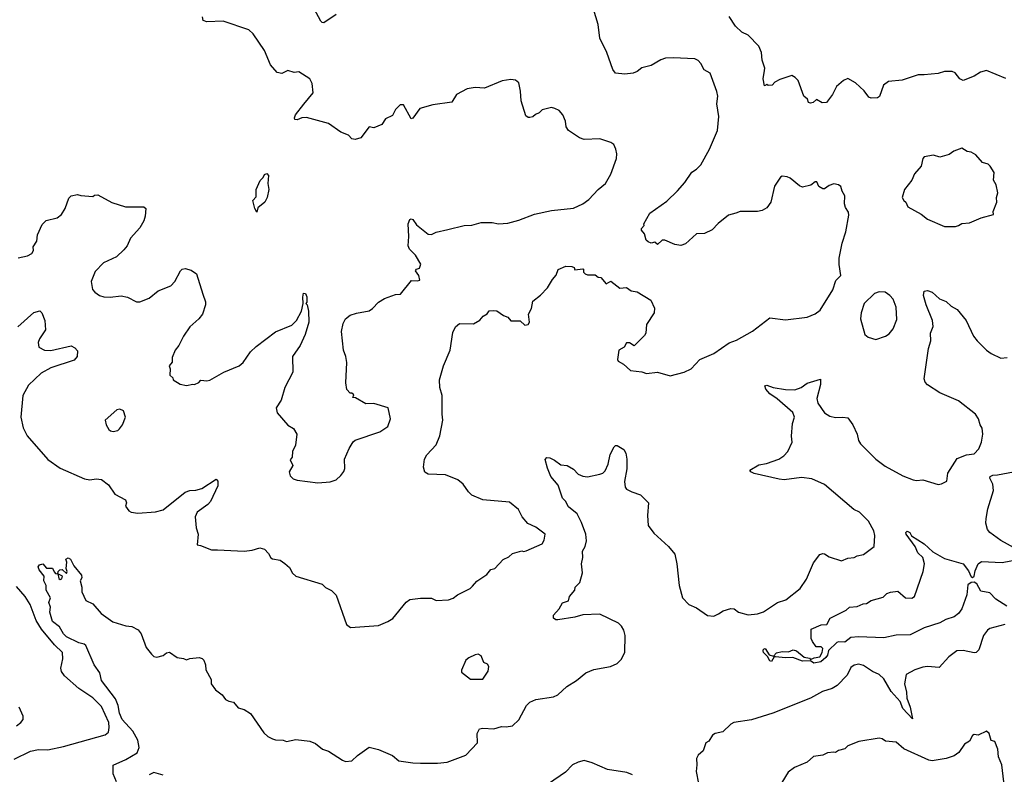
# Model space of a CAD drawing. Extents: x 1921360 to 2014538, y 768294 to 907744.
# Tile 392 of 412: x 1979495 to 1985808, y 889624 to 894465. Entities that reach past the tile are written whole.
import ezdxf

# ---------------------------------------------------------------- set-up
doc = ezdxf.new("R2010")
doc.units = 0

msp = doc.modelspace()

# ---------------------------------------------------------------- linework, layer by layer
at = {"layer": '0CON10XD'}
for points in [[(1980085, 893293.3), (1980174.2, 893264.2), (1980290, 893265), (1980303, 893253), (1980298.8, 893205), (1980290.8, 893175), (1980265, 893130), (1980205.7, 893064.3), (1980184.6, 893015.4), (1980161.8, 892988.2), (1980115, 892943.8), (1980032.5, 892905), (1979979.3, 892850.7), (1979953.3, 892785), (1979962.5, 892735), (1979977, 892717), (1980006.4, 892696.4), (1980035, 892686.7), (1980074.1, 892684.1), (1980145, 892694.2), (1980185.7, 892685.7), (1980245, 892656), (1980265, 892654.2), (1980325, 892679.2), (1980383.6, 892726.4), (1980465, 892757.5), (1980489.2, 892785), (1980525.9, 892854.1), (1980537.5, 892865), (1980555, 892868.8), (1980595, 892858.8), (1980628, 892835), (1980669.2, 892705), (1980685.8, 892655), (1980685.8, 892635), (1980667.1, 892575), (1980644.2, 892545), (1980585.8, 892495), (1980544.3, 892435), (1980516.1, 892373.9), (1980492.5, 892345), (1980473, 892297), (1980471.7, 892268.3), (1980452.5, 892245), (1980460, 892225), (1980457.5, 892185), (1980476.4, 892166.4), (1980480, 892155), (1980525, 892127.5), (1980565, 892117.5), (1980605, 892126.7), (1980616.4, 892123.6), (1980643, 892137), (1980657, 892153), (1980695, 892147.5), (1980715, 892153.3), (1980805, 892202.9), (1980903.3, 892245), (1980927.5, 892265), (1980974.3, 892335), (1981010.9, 892369.1), (1981135, 892461.9), (1981240, 892505), (1981270, 892535), (1981301.2, 892595), (1981312.5, 892645), (1981310, 892685), (1981315, 892710), (1981328.3, 892708.3), (1981337, 892687), (1981336.4, 892653.6), (1981330, 892645), (1981337.5, 892635), (1981346.2, 892595), (1981348, 892525), (1981325.8, 892445), (1981294.2, 892375), (1981244, 892305), (1981246.4, 892203.6), (1981194.1, 892105.9), (1981171.2, 892025), (1981140, 891975), (1981145, 891942.5), (1981214.1, 891864.1), (1981251.7, 891841.7), (1981271.2, 891805), (1981263.8, 891735), (1981243.3, 891695), (1981241.7, 891658.3), (1981228.3, 891641.7), (1981246.7, 891605), (1981223.3, 891565), (1981229.3, 891539.3), (1981249.3, 891519.3), (1981275, 891510), (1981407, 891493), (1981485, 891501.2), (1981525, 891513.8), (1981555, 891540), (1981573.9, 891566.1), (1981578.8, 891585), (1981576.7, 891645), (1981606.7, 891715), (1981633.6, 891756.4), (1981645, 891766.7), (1981805, 891821.2), (1981856.2, 891855), (1981872.5, 891905), (1981857.5, 891975), (1981766.4, 892003.6), (1981715, 892000), (1981648.3, 892038.3), (1981631.7, 892041.7), (1981638.3, 892058.3), (1981625, 892070), (1981615, 892070), (1981593, 892093), (1981586.7, 892135), (1981592.5, 892265), (1981586.7, 892305), (1981571.2, 892345), (1981558.8, 892465), (1981568.8, 892515), (1981584.1, 892545.9), (1981615, 892570), (1981655, 892583.3), (1981735, 892597.5), (1981757.7, 892612.3), (1981795, 892652.5), (1981835, 892677.5), (1981905, 892702.5), (1981936.1, 892703.9), (1982007.5, 892792.5), (1982045, 892788.8), (1982060, 892795), (1982053.9, 892823.9), (1982033.3, 892855), (1982040, 892865), (1982059.3, 892870.7), (1982066.4, 892896.4), (1982032.5, 892955), (1981995, 892992.5), (1981986.7, 893015), (1981991.2, 893075), (1981986.7, 893155), (1981997, 893183), (1982005, 893187.5), (1982015, 893182.5), (1982038.3, 893148.3), (1982115, 893090), (1982135, 893086.2), (1982165, 893101.2), (1982240.6, 893119.4), (1982345, 893145.6), (1982395, 893148), (1982455, 893163.3), (1982525, 893163.3), (1982565, 893156.2), (1982625, 893160.8), (1982695, 893180), (1982795, 893217.8), (1982905, 893240), (1983045, 893255.7), (1983105.5, 893284.5), (1983145, 893311.2), (1983203.3, 893375), (1983251.2, 893415), (1983285.6, 893474.4), (1983322, 893575), (1983324.1, 893604.1), (1983318, 893635), (1983303.9, 893663.9), (1983285, 893676.7), (1983215, 893701.2), (1983115, 893696.7), (1983085, 893706.7), (1983014.1, 893754.1), (1982998.3, 893778.3), (1982993.8, 893815), (1982976.7, 893855), (1982955, 893882.5), (1982926.4, 893896.4), (1982905, 893902.5), (1982845, 893887.5), (1982825, 893867.5), (1982803.3, 893856.7), (1982785, 893842.5), (1982765, 893837.5), (1982755, 893837.5), (1982739.3, 893849.3), (1982710, 893945), (1982706.1, 894006.1), (1982695, 894060), (1982675, 894076.7), (1982645, 894081.2), (1982587.7, 894072.3), (1982475, 894026), (1982415, 894030), (1982365, 894022), (1982296.7, 893985), (1982265, 893936.2), (1982145, 893920), (1982060, 893895), (1982015, 893832.5), (1982005, 893830), (1981955, 893920), (1981935, 893920), (1981905, 893890), (1981885, 893850), (1981840.7, 893829.3), (1981816.4, 893793.6), (1981765, 893772.5), (1981735, 893777.5), (1981681.7, 893708.3), (1981645, 893696.7), (1981625, 893700), (1981602.5, 893725), (1981555, 893743.8), (1981475, 893800), (1981335, 893836.7), (1981303.9, 893836.1), (1981275, 893823.3), (1981260, 893825), (1981256.7, 893835), (1981264, 893855), (1981316.7, 893923.3), (1981376.2, 893995), (1981370.8, 894055), (1981356, 894085), (1981285, 894130), (1981255, 894126.2), (1981215, 894140), (1981175, 894120), (1981146.2, 894126.2), (1981103.3, 894175), (1981065, 894267.5), (1980991.2, 894375), (1980965, 894401.2), (1980800, 894455), (1980695, 894452), (1980670.8, 894460.8), (1980666.1, 894483.9)], [(1980764.1, 891064.1), (1980935, 891055.8), (1980985, 891061.4), (1981035, 891076), (1981065, 891068.8), (1981090.5, 891040.5), (1981105, 891013.3), (1981115, 891006.2), (1981165, 890996.7), (1981195, 890976.7), (1981225, 890950), (1981244.2, 890914.2), (1981265.9, 890895.9), (1981435, 890843.3), (1981455, 890822.5), (1981495, 890802.5), (1981523.9, 890773.9), (1981590, 890585), (1981616.4, 890566.4), (1981795, 890578.8), (1981855, 890603.8), (1981887, 890623), (1981972.4, 890727.6), (1981997.5, 890745), (1982065, 890754.2), (1982135, 890753.3), (1982165, 890738.8), (1982245, 890743.8), (1982275, 890753.3), (1982302.5, 890775), (1982384.1, 890815.9), (1982399.2, 890830.8), (1982426.1, 890863.9), (1982491.2, 890905), (1982515, 890936.7), (1982542.5, 890945), (1982595, 891002.5), (1982630.5, 891019.5), (1982655, 891040), (1982715, 891057.5), (1982725, 891053.3), (1982741.7, 891058.3), (1982845, 891103.3), (1982858, 891125), (1982863.3, 891165), (1982805, 891210), (1982752.3, 891232.3), (1982717.5, 891275), (1982693, 891323), (1982635, 891370), (1982465, 891384.4), (1982395, 891414.3), (1982372.9, 891435), (1982339.2, 891485), (1982305, 891512.9), (1982225, 891545.6), (1982115, 891550), (1982092.3, 891562.3), (1982084, 891595), (1982091.2, 891645), (1982105.9, 891674.1), (1982165, 891737.5), (1982188.8, 891795), (1982207.5, 891895), (1982204.3, 891934.3), (1982204.2, 892055), (1982190, 892105), (1982186.2, 892155), (1982212.5, 892245), (1982255.6, 892344.4), (1982272.7, 892457.3), (1982290, 892495), (1982315, 892516.7), (1982405, 892513.3), (1982445, 892537.5), (1982467, 892563), (1982491.7, 892578.3), (1982505, 892597.5), (1982535, 892600), (1982555, 892596.7), (1982596.4, 892566.4), (1982625, 892557.5), (1982644.1, 892534.1), (1982705, 892532.5), (1982735, 892506.2), (1982755, 892510), (1982764.2, 892525), (1982757.5, 892575), (1982777.3, 892612.7), (1982785, 892660), (1982835, 892697.5), (1982880, 892745), (1982911.2, 892798.8), (1982934.1, 892825.9), (1982948.3, 892861.7), (1982997, 892883), (1983035, 892882.5), (1983050, 892875), (1983055, 892860), (1983105, 892867.5), (1983110, 892865), (1983110, 892845), (1983120, 892835), (1983135, 892827.5), (1983185, 892827.5), (1983205, 892812.5), (1983221.7, 892811.7), (1983255, 892770), (1983285, 892786.7), (1983342.3, 892742.3), (1983385, 892746.2), (1983415, 892726.7), (1983455, 892720), (1983542.5, 892665), (1983566.2, 892615), (1983563.8, 892585), (1983515, 892510), (1983508.8, 892455), (1983500.5, 892439.5), (1983435, 892372.5), (1983405, 892392.5), (1983385, 892392.5), (1983370, 892365), (1983336.7, 892345), (1983327.5, 892285), (1983332.5, 892275), (1983367.5, 892255), (1983412.5, 892215), (1983485, 892206), (1983515, 892196), (1983585, 892203.8), (1983665, 892181.2), (1983755, 892204), (1983800, 892225), (1983855, 892284), (1983945, 892322.9), (1984045, 892392.5), (1984090.3, 892409.7), (1984193.3, 892466.7), (1984305, 892551.4), (1984405, 892540), (1984545, 892556.9), (1984595, 892577.5), (1984627.4, 892602.6), (1984708.3, 892731.7), (1984727.3, 892792.7), (1984760, 892825), (1984748.6, 892895), (1984749.2, 892935), (1984767.7, 893032.3), (1984792, 893105), (1984811.2, 893211.2), (1984809.5, 893229.5), (1984790.5, 893260.5), (1984783.9, 893283.9), (1984786.1, 893336.1), (1984768.8, 893365), (1984760, 893395), (1984745, 893406), (1984715, 893412), (1984685, 893401.2), (1984655, 893380), (1984645, 893380), (1984620, 893395), (1984606.7, 893425), (1984595, 893426), (1984566.8, 893403.2), (1984515, 893391.2), (1984495, 893398.8), (1984435, 893447.5), (1984415, 893457.5), (1984385, 893461.2), (1984372.5, 893455), (1984335, 893397.5), (1984312, 893295), (1984285, 893258.8), (1984255, 893240), (1984225, 893234), (1984115, 893234), (1984087.5, 893225), (1984039.5, 893210.5), (1983973, 893157), (1983935, 893116.2), (1983886.1, 893093.9), (1983835, 893091.2), (1983765, 893027.5), (1983735, 893017.5), (1983695, 893022.5), (1983630.7, 893050.7), (1983615, 893050), (1983585, 893022.5), (1983567, 893037), (1983545, 893032.5), (1983525, 893040), (1983511.7, 893051.7), (1983501.7, 893091.7), (1983482.5, 893115), (1983482.5, 893125), (1983500, 893145), (1983497.5, 893155), (1983536.2, 893225), (1983645, 893300), (1983713.6, 893366.4), (1983759.8, 893420.2), (1983805, 893487.5), (1983835, 893505.6), (1983862.2, 893535), (1983919.1, 893635), (1983969.6, 893755), (1983978.5, 893845), (1983966, 893926), (1983971.1, 893975), (1983965.8, 894004.2), (1983923, 894123), (1983884.1, 894144.1), (1983862.5, 894185), (1983845, 894203.3), (1983825, 894213.3), (1983685, 894221.4), (1983635, 894218.6), (1983605, 894208.6), (1983545, 894170.6), (1983485, 894155.6), (1983455, 894132), (1983428.8, 894121.2), (1983375, 894115.8), (1983315, 894121.2), (1983298.8, 894145), (1983259.2, 894255), (1983215, 894347.5), (1983204.2, 894435), (1983175, 894532.5)], [(1981525, 894498.9), (1981445, 894446.2), (1981435, 894446.7), (1981425.9, 894455.9), (1981383.3, 894535)], [(1985655, 894128), (1985615, 894104), (1985545, 894076.2), (1985523.3, 894085), (1985493.3, 894125), (1985473.8, 894133.8), (1985425, 894132.5), (1985385, 894120), (1985295, 894110.8), (1985255, 894112.5), (1985152.7, 894077.3), (1985065, 894069.2), (1985033.8, 894045), (1985008, 893972), (1984995, 893964), (1984955, 893962), (1984938.8, 893968.8), (1984909.3, 894009.3), (1984855, 894061.2), (1984805, 894088), (1984776.7, 894075), (1984732.6, 894037.4), (1984705.7, 893985), (1984668, 893935), (1984641.1, 893931.1), (1984605, 893953.3), (1984582.5, 893935), (1984565, 893930), (1984553.6, 893933.6), (1984546.7, 893955), (1984523.3, 893975), (1984485.8, 894075.8), (1984467.5, 894095), (1984445, 894106.2), (1984369.3, 894080.7), (1984336.4, 894063.6), (1984320, 894045), (1984295, 894042.5), (1984285, 894050), (1984271.7, 894041.7), (1984262, 894085), (1984270.5, 894139.5), (1984273.3, 894155), (1984256.7, 894205), (1984252, 894255), (1984233.8, 894295), (1984165.5, 894365.5), (1984125.9, 894385.9), (1984084.6, 894424.6), (1984045, 894485.8)], [(1985818.6, 894088.6), (1985695, 894138.8), (1985655, 894128)], [(1985495, 893138), (1985515, 893144), (1985535, 893158), (1985585, 893162), (1985660, 893195), (1985740, 893215), (1985737.5, 893235), (1985761.2, 893295), (1985758.8, 893325), (1985766.7, 893355), (1985755.8, 893405.8), (1985740, 893435), (1985742.5, 893485), (1985717.5, 893525), (1985705, 893537.5), (1985669.5, 893549.5), (1985625, 893598.8), (1985595.8, 893615.8), (1985570, 893620), (1985535, 893641.2), (1985485, 893622.5), (1985455, 893600), (1985395, 893583.3), (1985355, 893596.7), (1985294.2, 893585.8), (1985286.2, 893575), (1985276.2, 893525), (1985232.7, 893477.3), (1985216.2, 893435), (1985168.8, 893375), (1985153.3, 893325), (1985163.3, 893305), (1985176.7, 893295), (1985190, 893265), (1985275, 893218), (1985315, 893186), (1985425, 893138.8), (1985495, 893138)], [(1981015, 893230), (1981003, 893253), (1980990, 893305), (1981011.7, 893328.3), (1981011.2, 893375), (1981036.4, 893433.6), (1981056.2, 893453.8), (1981065, 893472.5), (1981079.3, 893479.3), (1981090, 893465), (1981086.7, 893415), (1981092.5, 893375), (1981082.5, 893325), (1981067.5, 893295), (1981021.7, 893258.3), (1981015, 893230)], [(1979485, 892936.7), (1979545, 892949.2), (1979573.8, 892965), (1979584, 892985), (1979582.3, 893007.7), (1979604.2, 893045), (1979609.4, 893085), (1979639.8, 893150.2), (1979665, 893176.5), (1979735, 893194.4), (1979762.5, 893215), (1979786, 893254), (1979810, 893320), (1979825, 893336.2), (1979865, 893343.8), (1979886.4, 893336.4), (1979965, 893330), (1979975, 893340), (1979995, 893342.5), (1980085, 893293.3)], [(1980115, 889574.6), (1980095, 889626.7), (1980095, 889683.3), (1980175, 889718), (1980248.1, 889761.9), (1980260.5, 889795), (1980251.9, 889841.9), (1980219.8, 889899.8), (1980152.5, 889975), (1980134.2, 890015), (1980126.8, 890065), (1980108.8, 890108.8), (1980018.8, 890225), (1980008.8, 890275), (1979972.5, 890325), (1979919.2, 890449.2), (1979908.5, 890458.5), (1979875, 890466.9), (1979795.7, 890505), (1979775, 890524.5), (1979750, 890570), (1979705.6, 890605), (1979688.6, 890665), (1979693.3, 890695), (1979682.5, 890725), (1979692.5, 890755), (1979664.4, 890804.4), (1979663.8, 890835), (1979650, 890865), (1979652.5, 890895), (1979620, 890935), (1979613.3, 890955), (1979621.7, 890968.3), (1979643, 890973), (1979666.4, 890946.4), (1979705, 890946.7), (1979715, 890922.5), (1979725, 890912.5), (1979740, 890910), (1979745, 890880), (1979755, 890872.5), (1979765, 890877.5), (1979770, 890895), (1979740, 890910), (1979742.5, 890925), (1979752.5, 890935), (1979767.5, 890937.5), (1979795, 890912.5), (1979800, 890925), (1979793.3, 890943.3), (1979796.2, 890985), (1979790, 891005), (1979805, 891013.3), (1979820, 891005), (1979841.7, 890961.7), (1979891.7, 890901.7), (1979892.5, 890885), (1979883.3, 890865), (1979893.8, 890825), (1979893.3, 890795), (1979918.3, 890738.3), (1979965, 890717.5), (1980017.5, 890655), (1980092.9, 890602.9), (1980175.8, 890575.8), (1980215, 890571.9), (1980255, 890550), (1980274, 890525), (1980305, 890436.7), (1980341.2, 890395), (1980355, 890380), (1980375, 890376.2), (1980413.9, 890386.1), (1980436.7, 890403.3), (1980455, 890406.7), (1980505, 890372.5), (1980545, 890367.5), (1980565, 890357.5), (1980585, 890367.5), (1980645, 890372.5), (1980665, 890367.5), (1980676.7, 890355), (1980686.4, 890326.4), (1980687.5, 890295), (1980721.7, 890231.7), (1980722.5, 890205), (1980750, 890165), (1980793, 890133), (1980813.9, 890103.9), (1980835, 890092.5), (1980865, 890087.5), (1980895, 890050), (1980935, 890040), (1980975, 890013.3), (1981060.5, 889890.5), (1981085.9, 889865.9), (1981115, 889851.2), (1981135, 889844), (1981185, 889843.3), (1981205, 889834), (1981266.1, 889846.1), (1981355, 889836.7), (1981390.7, 889820.7), (1981437.5, 889785), (1981475, 889771.2), (1981565, 889713.3), (1981585, 889706.7), (1981625, 889710), (1981660, 889745), (1981735, 889797.5), (1981795, 889783.3), (1981855, 889758), (1981885, 889744), (1981925, 889710), (1982015, 889696.5), (1982064.6, 889695.4), (1982175, 889695.5), (1982235, 889702.5), (1982355, 889745.5), (1982429.4, 889825), (1982429.2, 889885), (1982442.5, 889915), (1982465, 889919.4), (1982535.7, 889915.7), (1982585, 889931.1), (1982615, 889927.5), (1982655, 889934.6), (1982695, 889974.2), (1982745.4, 890064.6), (1982765, 890085.6), (1982805, 890103.1), (1982918.6, 890121.4), (1982946.1, 890133.9), (1983003.4, 890186.6), (1983065.3, 890224.7), (1983125.4, 890274.6), (1983175.9, 890295.9), (1983284.2, 890315.8), (1983325.8, 890334.2), (1983350.6, 890359.4), (1983374.2, 890405.8), (1983377.1, 890515), (1983368.5, 890548.5), (1983354.3, 890575), (1983335, 890593.1), (1983215, 890651.9), (1983105, 890647.9), (1983055, 890631.5), (1982945, 890614.4), (1982932.5, 890615), (1982918.8, 890625), (1982918.8, 890645), (1982954, 890685), (1982975, 890723.8), (1983013, 890737), (1983020, 890765), (1983053.8, 890805), (1983056.7, 890825), (1983087.5, 890855), (1983103.9, 890916.1), (1983097.5, 890975), (1983106.2, 891015), (1983102.9, 891055), (1983120, 891085), (1983128.3, 891121.7), (1983124.2, 891165), (1983098.3, 891238.3), (1983068.8, 891295), (1983015, 891340), (1982995.6, 891375.6), (1982975.8, 891395.8), (1982948.3, 891478.3), (1982901.2, 891535), (1982878.3, 891588.3), (1982863.6, 891643.6), (1982875, 891656.7), (1982895, 891653.8), (1982925, 891640), (1982965, 891610), (1983005, 891604.2), (1983045, 891581.2), (1983075, 891550), (1983105, 891537.5), (1983135, 891532.9), (1983215, 891550), (1983235, 891556.7), (1983249.2, 891570.8), (1983267.3, 891612.7), (1983280.6, 891675), (1983306.1, 891723.9), (1983315, 891732.5), (1983325, 891732.5), (1983368.3, 891708.3), (1983382, 891685), (1983387.1, 891645), (1983387.3, 891582.7), (1983372.3, 891502.3), (1983376.7, 891465), (1983385, 891452.5), (1983420, 891435), (1983475.8, 891415.8), (1983527.5, 891365), (1983520, 891285), (1983525, 891220), (1983561.7, 891171.7), (1983656, 891085), (1983695.6, 891035.6), (1983709.4, 890975), (1983722.9, 890835), (1983745.8, 890755.8), (1983785, 890713.3), (1983835, 890692.5), (1983905, 890643.3), (1983945, 890638.8), (1983975.7, 890654.3), (1984005, 890672), (1984055, 890688), (1984075.8, 890685.8), (1984105, 890663.8), (1984165, 890646), (1984225, 890652.9), (1984265, 890665.8), (1984353.8, 890725), (1984407.8, 890742.2), (1984500, 890815), (1984540, 890875), (1984585, 890980), (1984625, 891033.8), (1984645, 891041.2), (1984655, 891038.8), (1984685, 891020), (1984765, 890993.8), (1984805, 891010), (1984845, 891013.8), (1984864.2, 891025.8), (1984905, 891034), (1984973.3, 891085), (1984977.5, 891155), (1984970.8, 891185), (1984936.8, 891246.8), (1984878.8, 891305), (1984843.2, 891323.2), (1984655, 891482.5), (1984575, 891518.6), (1984507, 891527), (1984396.6, 891513.4), (1984365, 891516.7), (1984205, 891553.1), (1984183.3, 891565), (1984177.5, 891575), (1984235, 891609.2), (1984282.7, 891617.3), (1984363.3, 891645), (1984395, 891666.7), (1984420, 891695), (1984447.5, 891755), (1984443.6, 891793.6), (1984451.2, 891875), (1984462, 891915), (1984452, 891945), (1984352.8, 892032.8), (1984305.8, 892065), (1984280, 892095), (1984273.6, 892116.4), (1984285, 892121.2), (1984325.8, 892105.8), (1984405, 892093.3), (1984465, 892091.4), (1984505.6, 892104.4), (1984545, 892134), (1984628.8, 892158.8), (1984630.8, 892125), (1984606.9, 892035), (1984612.5, 892005), (1984655, 891943.8), (1984690.5, 891920.5), (1984725, 891912), (1984773.9, 891916.1), (1984805, 891910), (1984836.2, 891865), (1984863.8, 891805), (1984873.8, 891765), (1984886.7, 891745), (1984984, 891645), (1985045, 891600), (1985158.3, 891538.3), (1985225, 891513.3), (1985245, 891508.8), (1985285, 891512), (1985385, 891483.8), (1985405, 891486.7), (1985440, 891505), (1985446.7, 891555), (1985505, 891650), (1985565, 891673.8), (1985615, 891678.8), (1985645, 891712.5), (1985662.2, 891755), (1985670, 891805), (1985666.7, 891845), (1985652.5, 891865), (1985642.5, 891905), (1985623.9, 891933.9), (1985515, 892019.2), (1985395, 892071.4), (1985315, 892122), (1985300.3, 892140.3), (1985295, 892160), (1985322.5, 892355), (1985336.9, 892405), (1985334.3, 892455), (1985352.4, 892497.6), (1985347.8, 892535), (1985307.5, 892635), (1985290.8, 892695), (1985295, 892722.5), (1985315, 892728.8), (1985345, 892716.2), (1985393.4, 892673.4), (1985435, 892658), (1985467.7, 892627.7), (1985506.7, 892605), (1985564, 892535), (1985611.2, 892435), (1985634.2, 892404.2), (1985693.8, 892345), (1985725, 892322.5), (1985785, 892294.2), (1985826.9, 892296.9)], [(1984985, 892413.3), (1985045.9, 892434.1), (1985069.5, 892450.5), (1985095, 892482.5), (1985118.3, 892541.7), (1985115, 892620), (1985095, 892672.5), (1985075, 892696.2), (1985045, 892716.2), (1985005, 892720), (1984975, 892707.5), (1984908.8, 892645), (1984890, 892585), (1984886.2, 892545), (1984913.8, 892445), (1984935, 892428.8), (1984985, 892413.3)], [(1979483.8, 892495), (1979585, 892587.5), (1979625, 892596.7), (1979636, 892585), (1979655.7, 892535), (1979661.4, 892475), (1979622.4, 892417.6), (1979614.1, 892394.1), (1979618.8, 892365), (1979655, 892345.8), (1979695, 892341.9), (1979825, 892372.5), (1979849.3, 892359.3), (1979865, 892340), (1979863.3, 892305), (1979845, 892280), (1979695, 892230.9), (1979631.9, 892198.1), (1979550.6, 892119.4), (1979514.6, 892055), (1979503.2, 891915), (1979517.4, 891847.4), (1979543.8, 891795), (1979675, 891644.2), (1979755, 891587.1), (1979910.2, 891520.2), (1979945, 891513.3), (1979985, 891518.6), (1980020, 891515), (1980065, 891481.2), (1980105, 891420), (1980173.3, 891385), (1980180, 891365), (1980172.5, 891345), (1980194.1, 891314.1), (1980210, 891305), (1980251.7, 891298.3), (1980365, 891308.1), (1980415, 891320.6), (1980555, 891433.3), (1980585, 891444.4), (1980623.4, 891446.6), (1980662.6, 891457.4), (1980755, 891516.7), (1980766.2, 891505), (1980765.8, 891475), (1980717.5, 891375), (1980701.2, 891355), (1980633.8, 891305), (1980620, 891275), (1980626.7, 891205), (1980640, 891165), (1980632.5, 891095), (1980655, 891092.5), (1980725, 891064.2), (1980764.1, 891064.1)], [(1980095, 891823.8), (1980125, 891830), (1980135, 891840), (1980153.8, 891865), (1980173.3, 891915), (1980160, 891955), (1980137, 891967), (1980117.5, 891962.5), (1980042.5, 891895), (1980050, 891865), (1980066.4, 891836.4), (1980076.4, 891826.4), (1980095, 891823.8)], [(1985890, 891065), (1985785, 891123.3), (1985714.5, 891174.5), (1985700, 891195), (1985689.8, 891235), (1985691.6, 891265), (1985703, 891327), (1985738.6, 891445), (1985734.2, 891485), (1985715, 891523.3), (1985718.5, 891535), (1985735, 891543.5), (1985765, 891544.2), (1985867.5, 891565)], [(1985825, 890701.5), (1985755, 890746.9), (1985715, 890787.1), (1985658.5, 890798.5), (1985631.2, 890845), (1985615, 890856), (1985595, 890854.2), (1985575, 890839.2), (1985567.3, 890775), (1985535, 890686.2), (1985515, 890655.7), (1985485.9, 890634.1), (1985433.5, 890616.5), (1985395, 890594.6), (1985295, 890563.2), (1985205, 890518.5), (1985115, 890515.5), (1985035, 890499.1), (1984874.4, 890505.6), (1984825, 890500.5), (1984785, 890472.2), (1984745, 890474.4), (1984735, 890469.4), (1984681.9, 890418.1), (1984675, 890387.5), (1984665, 890372.2), (1984631.9, 890345), (1984586.8, 890336.8), (1984565, 890352.5), (1984515, 890350), (1984452.4, 890372.4), (1984405, 890370.6), (1984342, 890378), (1984332.5, 890377.5), (1984315, 890347.5), (1984305, 890352.5), (1984290.5, 890380.5), (1984265, 890404.3), (1984261.5, 890415), (1984265, 890427.5), (1984275, 890430), (1984301.2, 890391.2), (1984327.5, 890382.5), (1984346.7, 890403.3), (1984385, 890410.6), (1984425, 890410), (1984455, 890422.9), (1984475.6, 890415.6), (1984525, 890376.2), (1984558.8, 890368.8), (1984565, 890360), (1984588.8, 890371.2), (1984625, 890376.7), (1984640, 890405), (1984645, 890430), (1984635, 890442.5), (1984602.5, 890442.5), (1984577.5, 890475), (1984570, 890495), (1984570, 890555), (1984635, 890582.5), (1984670, 890585), (1984692.5, 890625), (1984795, 890677.5), (1984815, 890696.7), (1984865, 890701.2), (1984902.7, 890717.3), (1984925, 890720), (1984955, 890739.2), (1985030.7, 890759.3), (1985055, 890783.8), (1985077.7, 890792.3), (1985125, 890798.8), (1985175, 890756.2), (1985215, 890754.3), (1985232, 890765), (1985287.8, 890925), (1985296.7, 890975), (1985285.5, 891015.5), (1985254.3, 891045), (1985235.8, 891085.8), (1985178.8, 891165), (1985176.7, 891175), (1985185, 891183.3), (1985203.3, 891175), (1985213.8, 891153.8), (1985295, 891102.9), (1985350.5, 891050.5), (1985425, 891008.5), (1985543.8, 890973.8), (1985579.4, 890929.4), (1985595, 890889.7), (1985605, 890886.6), (1985615, 890894.4), (1985620.6, 890929.4), (1985640.6, 890975), (1985662, 890988), (1985795, 890982.2), (1985905, 891004)], [(1979459.9, 889720.1), (1979565, 889771.8), (1979615, 889782.9), (1979675, 889781.1), (1979775, 889801.5), (1980043, 889877), (1980064.3, 889895), (1980069.5, 889925), (1980066, 889955), (1980018.8, 890058.8), (1979965, 890114.6), (1979874.3, 890174.3), (1979783.3, 890255), (1979763.7, 890283.7), (1979757.8, 890305), (1979772.2, 890365), (1979769.4, 890405), (1979718.2, 890455), (1979635.2, 890555.2), (1979600.3, 890610.3), (1979563, 890713), (1979531.1, 890765), (1979475, 890828.5)], [(1985812.5, 890585), (1985715, 890559.4), (1985700.7, 890549.3), (1985675, 890513.8), (1985645, 890422.5), (1985627.5, 890405), (1985615, 890402), (1985545, 890417.5), (1985504.2, 890415.8), (1985453, 890377), (1985391.7, 890308.3), (1985315, 890315.8), (1985285, 890310.8), (1985235, 890294), (1985180, 890265), (1985167.5, 890205), (1985181.3, 890151.3), (1985183.2, 890113.2), (1985205.7, 890055), (1985220, 889980), (1985156.9, 890045), (1985141.6, 890091.6), (1985122, 890112), (1985082, 890155), (1985035, 890236.5), (1985005, 890263.3), (1984962.6, 890282.6), (1984905, 890321.9), (1984875, 890330.6), (1984845, 890324), (1984825, 890308.8), (1984800.9, 890259.1), (1984737.4, 890192.6), (1984705.6, 890174.4), (1984642.5, 890155), (1984565, 890111.4), (1984324.4, 890015.6), (1984187.6, 889972.4), (1984073.3, 889955), (1984054, 889945), (1984003.6, 889896.4), (1983955, 889886.2), (1983937.5, 889875), (1983913, 889837), (1983893.9, 889826.1), (1983877.5, 889775), (1983845, 889746.7), (1983834.2, 889725), (1983837.8, 889685), (1983832.4, 889642.4), (1983846.9, 889565)], [(1982465, 890233.3), (1982498, 890285), (1982503.3, 890315), (1982495, 890330), (1982471.7, 890341.7), (1982454.2, 890384.2), (1982435, 890393.8), (1982415, 890391.2), (1982375, 890371.2), (1982356.7, 890355), (1982328.3, 890291.7), (1982328.3, 890278.3), (1982385, 890233.8), (1982465, 890233.3)], [(1979475, 889934.2), (1979503.3, 889955), (1979516.7, 889975), (1979516.4, 889996.4), (1979491.2, 890055)], [(1985805.8, 889575), (1985792, 889685), (1985772, 889735), (1985766, 889785), (1985747.5, 889835), (1985725, 889840), (1985712, 889885), (1985695, 889901.2), (1985640, 889875), (1985615, 889880), (1985605, 889873.3), (1985585, 889836.2), (1985553, 889817), (1985517, 889763), (1985487, 889743), (1985435, 889725.8), (1985345, 889710), (1985325, 889714), (1985165, 889788), (1985115, 889830.8), (1985045.9, 889835.9), (1985025, 889851.2), (1985005, 889856), (1984875, 889834), (1984805, 889806.2), (1984785, 889786.7), (1984745, 889776.7), (1984725, 889763.3), (1984715, 889766.7), (1984675, 889762), (1984645, 889747.5), (1984585, 889738.8), (1984545, 889701.2), (1984462.3, 889667.7), (1984421.7, 889638.3), (1984325, 889477.5)], [(1983425, 889619.5), (1983388.8, 889635), (1983265, 889654.1), (1983165, 889698), (1983115, 889712.5), (1983075, 889702.2), (1983040, 889685), (1982995, 889638), (1982885, 889562)], [(1980415, 889618.8), (1980355, 889634.2), (1980325, 889619.4)]]:
    msp.add_lwpolyline(points, dxfattribs=at)

doc.saveas('drawing.dxf')
